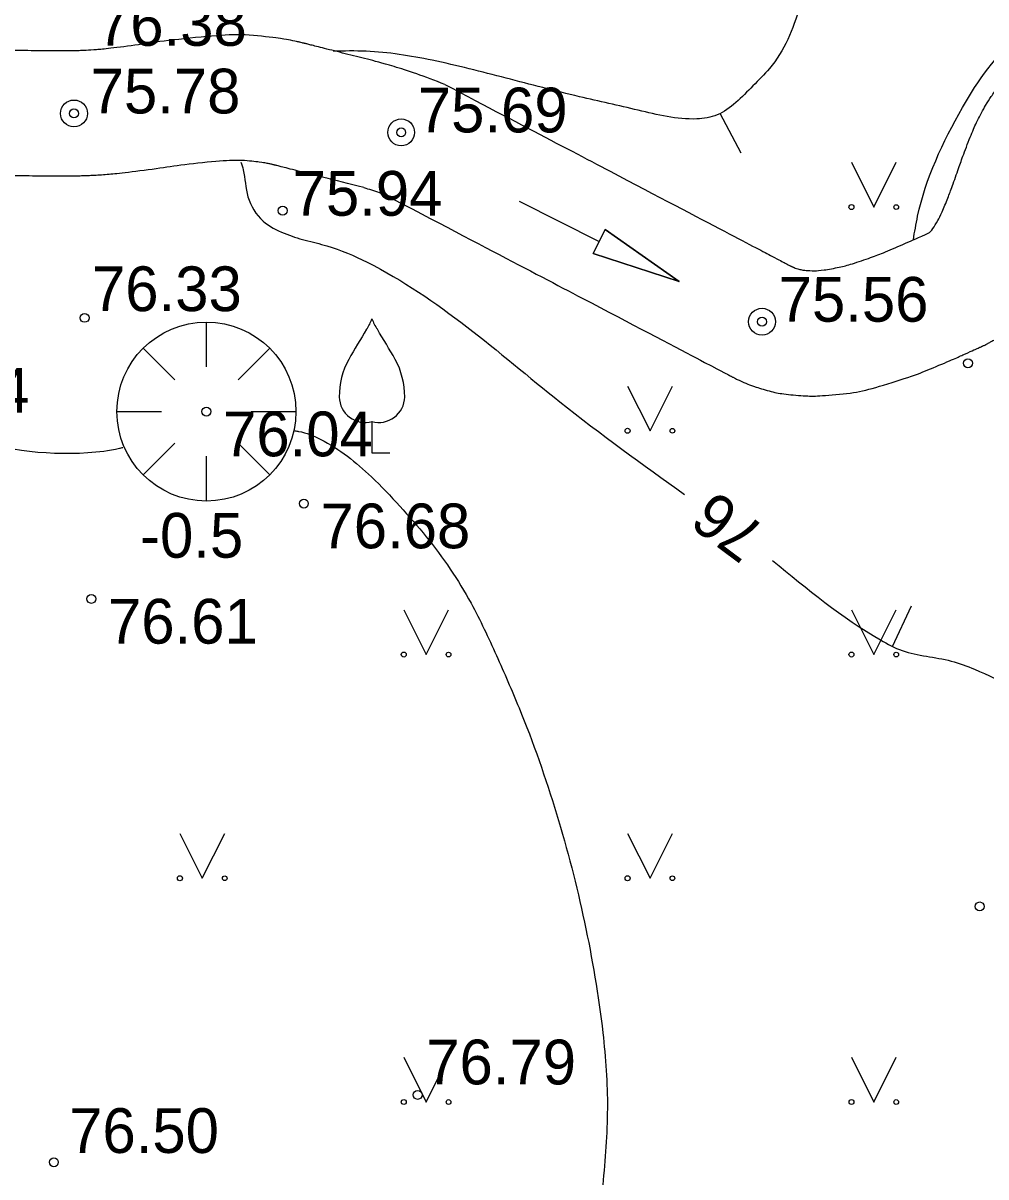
# Model space of a CAD drawing. Extents: x 576692 to 577659, y 273254 to 273799.
# Drawn here: x 576903 to 576913.75, y 273476.66 to 273489.56 of the extents above; entities that cross this region are included whole.
import ezdxf

# ---------------------------------------------------------------- set-up
doc = ezdxf.new("R2010")
doc.units = 0
for name, color, linetype in [('BUVE_EKAS_ADRS_TKST_#', 7, 'Continuous'), ('GEOD_ELEM_####_TKST_#', 7, 'Continuous'), ('GEOD_SITP_####_TKST_#', 7, 'Continuous'), ('HIDT_REZV_####_TKST_#', 7, 'Continuous'), ('LKAN_ELEM_PAST_TKST_#', 7, 'Continuous'), ('LKAN_VADP_PAST_####_#', 7, 'Continuous'), ('LKAN_VADP_PAST_####_I', 7, 'Continuous'), ('NORB_ZOGS_ZSTP_####_#', 7, 'Continuous'), ('RELJ_ELEM_####_####_#', 7, 'Continuous'), ('RELJ_HORZ_PAMT_####_#', 7, 'Continuous')]:
    doc.layers.add(name, color=color, linetype=linetype)

msp = doc.modelspace()

# ---------------------------------------------------------------- linework, layer by layer
at = {"layer": 'BUVE_EKAS_ADRS_TKST_#'}
for p, q in [((576908.539, 273487.565), (576909.432, 273487.116)), ((576909.365, 273486.982), (576909.5, 273487.25)), ((576909.5, 273487.25), (576910.326, 273486.667)), ((576910.326, 273486.667), (576909.365, 273486.982))]:
    msp.add_line(p, q, dxfattribs=at)
msp.add_lwpolyline([(576909.432, 273487.116), (576909.365, 273486.982), (576910.326, 273486.667), (576909.5, 273487.25), (576909.432, 273487.116)], dxfattribs=at)
for centre in [(576903.567, 273488.546), (576907.221, 273488.334), (576911.251, 273486.219)]:
    msp.add_circle(centre, 0.15, dxfattribs=at)
at = {"layer": 'GEOD_ELEM_####_TKST_#'}
for p, q in [((576911.018, 273488.104), (576910.785, 273488.546)), ((576912.916, 273483.039), (576912.706, 273482.585))]:
    msp.add_line(p, q, dxfattribs=at)
for points in [[(576913.087, 273490.724), (576912.078, 273490.313), (576911.824, 273490.08), (576911.673, 273489.74), (576911.539, 273489.371), (576911.334, 273489.049), (576911.15, 273488.854), (576910.958, 273488.667), (576910.75, 273488.529), (576910.522, 273488.485), (576909.867, 273488.582), (576909.213, 273488.733), (576908.392, 273488.941), (576907.567, 273489.14), (576906.829, 273489.241), (576906.462, 273489.241)], [(576905.432, 273488.003), (576905.457, 273487.916), (576905.51, 273487.616), (576905.681, 273487.343), (576905.915, 273487.207), (576906.15, 273487.129), (576906.391, 273487.067), (576906.841, 273486.884), (576908.994, 273485.323), (576910.386, 273484.287)], [(576911.369, 273483.552), (576912.574, 273482.663), (576912.817, 273482.544), (576913.087, 273482.481), (576913.364, 273482.427), (576913.625, 273482.336), (576914.482, 273481.888), (576915.314, 273481.398), (576916.833, 273480.209), (576917.827, 273479.151), (576918.758, 273478.051), (576919.675, 273476.943), (576920.631, 273475.86), (576921.149, 273475.286), (576921.431, 273475.022), (576921.761, 273474.797), (576922.097, 273474.691), (576922.444, 273474.658), (576922.565, 273474.649), (576922.718, 273474.618), (576926.655, 273473.182)]]:
    msp.add_spline(points, degree=3, dxfattribs=at)
at = {"layer": 'GEOD_SITP_####_TKST_#'}
for points in [[(576912.941, 273487.133), (576912.989, 273487.397), (576913.491, 273488.612), (576914.139, 273489.388), (576914.705, 273489.589), (576915.024, 273489.625), (576915.636, 273489.671), (576916.505, 273489.623), (576917.318, 273489.54), (576918.131, 273489.461), (576918.941, 273489.458), (576919.782, 273489.538), (576920.191, 273489.64), (576920.579, 273489.809), (576921.206, 273490.197), (576921.816, 273490.593), (576923.021, 273491.397), (576924.172, 273492.171), (576924.71, 273492.494), (576924.993, 273492.632), (576925.288, 273492.75), (576925.823, 273492.892), (576926.367, 273492.957), (576928.348, 273493.076), (576929.353, 273493.126), (576929.796, 273493.165), (576930.238, 273493.22), (576930.679, 273493.279), (576931.123, 273493.325), (576932.01, 273493.36), (576932.892, 273493.329), (576933.707, 273493.209), (576934.515, 273493.022), (576935.324, 273492.824), (576936.139, 273492.673), (576938.038, 273492.45), (576938.742, 273492.376)], [(576898.784, 273487.243), (576898.955, 273487.071), (576899.429, 273486.771), (576900.808, 273485.745), (576901.181, 273485.406), (576902.242, 273484.937), (576903.721, 273484.756), (576904.074, 273484.805), (576904.114, 273484.814)], [(576906.034, 273485.001), (576906.076, 273484.994), (576906.322, 273484.904), (576906.888, 273484.486), (576907.206, 273484.157), (576907.502, 273483.816), (576908.001, 273483.073), (576908.284, 273482.491), (576908.537, 273481.905), (576908.957, 273480.719), (576909.268, 273479.511), (576909.473, 273478.274), (576909.524, 273477.428), (576909.473, 273476.573), (576909.417, 273475.717), (576909.416, 273475.292), (576909.432, 273475.079), (576909.455, 273474.866), (576909.562, 273474.45), (576909.659, 273474.256), (576909.79, 273474.077), (576910.089, 273473.815), (576910.396, 273473.601), (576911.033, 273473.291), (576911.367, 273473.186), (576911.704, 273473.1), (576912.388, 273472.984), (576913.041, 273472.925), (576913.697, 273472.901), (576914.351, 273472.874), (576915.001, 273472.809), (576915.09, 273472.79), (576916.212, 273472.218), (576917.117, 273471.747), (576917.577, 273471.514), (576918.002, 273471.309), (576918.544, 273471.235), (576919.857, 273471.44), (576921.431, 273471.546)], [(576901.068, 273477.022), (576901.074, 273476.997), (576901.347, 273476.01), (576901.759, 273474.955), (576902.011, 273474.445), (576902.28, 273473.939), (576902.547, 273473.473), (576902.841, 273473.03), (576903.169, 273472.61), (576903.541, 273472.217), (576903.97, 273471.909), (576904.703, 273471.545), (576905.443, 273471.214), (576906.975, 273470.739), (576907.912, 273470.57), (576909.429, 273470.319), (576909.455, 273470.319), (576909.994, 273470.356), (576910.942, 273470.271), (576911.887, 273470.128), (576912.831, 273469.971), (576913.78, 273469.843), (576914.552, 273469.782), (576915.172, 273469.835), (576915.745, 273469.936), (576919.02, 273470.392), (576921.671, 273470.451), (576924.588, 273470.117), (576925.533, 273469.81), (576926.312, 273469.412), (576927.074, 273468.991), (576927.834, 273468.569), (576928.606, 273468.168), (576929.158, 273467.916), (576931.583, 273467.179), (576933.187, 273466.725), (576934.248, 273466.399), (576934.599, 273466.308), (576935.229, 273466.194), (576935.865, 273466.113), (576936.502, 273466.04), (576937.134, 273465.95), (576937.493, 273465.875), (576937.848, 273465.78), (576938.202, 273465.683), (576938.561, 273465.605), (576938.643, 273465.594)]]:
    msp.add_spline(points, degree=3, dxfattribs=at)
at = {"layer": 'LKAN_ELEM_PAST_TKST_#'}
for p, q in [((576912.25, 273488), (576912.5, 273487.5)), ((576912.5, 273487.5), (576912.75, 273488)), ((576909.75, 273485.5), (576910, 273485)), ((576910, 273485), (576910.25, 273485.5)), ((576906.895, 273485.104), (576906.895, 273484.752)), ((576906.895, 273484.752), (576907.095, 273484.752)), ((576907.25, 273483), (576907.5, 273482.5)), ((576907.5, 273482.5), (576907.75, 273483)), ((576912.25, 273483), (576912.5, 273482.5)), ((576912.5, 273482.5), (576912.75, 273483)), ((576904.75, 273480.5), (576905, 273480)), ((576905, 273480), (576905.25, 273480.5)), ((576909.75, 273480.5), (576910, 273480)), ((576910, 273480), (576910.25, 273480.5)), ((576907.25, 273478), (576907.5, 273477.5)), ((576907.5, 273477.5), (576907.75, 273478)), ((576912.25, 273478), (576912.5, 273477.5)), ((576912.5, 273477.5), (576912.75, 273478))]:
    msp.add_line(p, q, dxfattribs=at)
for centre, radius in [((576912.25, 273487.5), 0.028), ((576912.75, 273487.5), 0.0263), ((576909.75, 273485), 0.028), ((576910.25, 273485), 0.0263), ((576907.25, 273482.5), 0.028), ((576907.75, 273482.5), 0.0263), ((576912.25, 273482.5), 0.028), ((576912.75, 273482.5), 0.0263), ((576904.75, 273480), 0.028), ((576905.25, 273480), 0.0263), ((576909.75, 273480), 0.028), ((576910.25, 273480), 0.0263), ((576907.25, 273477.5), 0.028), ((576907.75, 273477.5), 0.0263), ((576912.25, 273477.5), 0.028), ((576912.75, 273477.5), 0.0263)]:
    msp.add_circle(centre, radius, dxfattribs=at)
for centre, radius, start, end in [((576906.478, 273486.39), 0.439, 324.3837, 341.712), ((576907.312, 273486.39), 0.439, 198.288, 215.6163), ((576919.52, 273478.356), 14.88, 148.4844, 149.9901), ((576894.27, 273478.356), 14.88, 30.0099, 31.5156), ((576907.419, 273485.377), 0.89, 151.757, 179.9138), ((576906.371, 273485.377), 0.89, 0.0862, 28.243), ((576906.819, 273485.383), 0.29, 181.0782, 285.2823), ((576906.971, 273485.383), 0.29, 254.7177, 358.9218)]:
    msp.add_arc(centre, radius, start, end, dxfattribs=at)
at = {"layer": 'LKAN_VADP_PAST_####_I'}
for points in [[(576907.709, 273488.869), (576907.486, 273488.962), (576907.078, 273489.092), (576906.847, 273489.151), (576906.594, 273489.214), (576906.353, 273489.275), (576906.191, 273489.316), (576906.156, 273489.325), (576906.148, 273489.327), (576906.145, 273489.328), (576906.129, 273489.332), (576906.118, 273489.334), (576906.086, 273489.342), (576906.065, 273489.347), (576905.959, 273489.37), (576905.875, 273489.383), (576905.46, 273489.434), (576905.148, 273489.418), (576904.571, 273489.358), (576904.304, 273489.314), (576903.938, 273489.269), (576903.822, 273489.257), (576903.686, 273489.25), (576903.659, 273489.248), (576903.619, 273489.247), (576903.606, 273489.247), (576903.58, 273489.246), (576903.568, 273489.246), (576903.49, 273489.245), (576903.427, 273489.245), (576903.113, 273489.246), (576902.859, 273489.251), (576902.091, 273489.273), (576901.571, 273489.296), (576900.776, 273489.316), (576900.509, 273489.32), (576900.173, 273489.318), (576900.106, 273489.318), (576900.004, 273489.316), (576899.97, 273489.316), (576899.928, 273489.315), (576899.915, 273489.314), (576899.903, 273489.314), (576899.894, 273489.314), (576899.891, 273489.314), (576899.858, 273489.313), (576899.833, 273489.312), (576899.604, 273489.296), (576899.429, 273489.254), (576899.241, 273489.2), (576899.205, 273489.189), (576899.153, 273489.173), (576899.136, 273489.168), (576899.115, 273489.161), (576899.112, 273489.16), (576899.099, 273489.156), (576899.093, 273489.154), (576899.074, 273489.148), (576899.062, 273489.143), (576898.951, 273489.104), (576898.861, 273489.063), (576898.613, 273488.933), (576898.478, 273488.839), (576898.313, 273488.721), (576898.268, 273488.689), (576898.226, 273488.659)], [(576913.122, 273487.215), (576913.129, 273487.222), (576913.154, 273487.248), (576913.218, 273487.353), (576913.256, 273487.429), (576913.332, 273487.612), (576913.371, 273487.719), (576913.452, 273487.948), (576913.494, 273488.071), (576913.593, 273488.325), (576913.648, 273488.455), (576913.759, 273488.656), (576913.801, 273488.724), (576913.901, 273488.859), (576913.959, 273488.927), (576914.099, 273489.058), (576914.181, 273489.12), (576914.372, 273489.223), (576914.479, 273489.263), (576914.647, 273489.297), (576914.704, 273489.304), (576914.789, 273489.308), (576914.817, 273489.308), (576914.86, 273489.307), (576914.874, 273489.307), (576914.891, 273489.306), (576914.894, 273489.306), (576914.898, 273489.305), (576914.903, 273489.305), (576914.909, 273489.305), (576914.971, 273489.301), (576915.03, 273489.295), (576915.55, 273489.239), (576915.982, 273489.118), (576916.806, 273488.858), (576917.198, 273488.716), (576917.756, 273488.553), (576917.937, 273488.507), (576918.156, 273488.464), (576918.2, 273488.456), (576918.264, 273488.445), (576918.285, 273488.442), (576918.312, 273488.438), (576918.317, 273488.437), (576918.328, 273488.436), (576918.332, 273488.435), (576918.351, 273488.433), (576918.364, 273488.431), (576918.477, 273488.415), (576918.578, 273488.402), (576919.078, 273488.335), (576919.471, 273488.289), (576919.905, 273488.256), (576919.953, 273488.253), (576920.025, 273488.249), (576920.049, 273488.247), (576920.084, 273488.245), (576920.096, 273488.244), (576920.12, 273488.243), (576920.131, 273488.243), (576920.225, 273488.238), (576920.308, 273488.238), (576920.56, 273488.245), (576920.729, 273488.263), (576921.244, 273488.35), (576921.597, 273488.455), (576921.958, 273488.597)], [(576907.709, 273488.869), (576908.649, 273488.375), (576909.838, 273487.751), (576911.089, 273487.094), (576911.431, 273486.915), (576911.528, 273486.864), (576911.563, 273486.846), (576911.571, 273486.842), (576911.576, 273486.839), (576911.58, 273486.837), (576911.582, 273486.836), (576911.59, 273486.832), (576911.596, 273486.829), (576911.623, 273486.817), (576911.647, 273486.81), (576911.701, 273486.797), (576911.732, 273486.793), (576911.837, 273486.787), (576911.925, 273486.792), (576912.127, 273486.829), (576912.241, 273486.859), (576912.482, 273486.94), (576912.608, 273486.99), (576912.864, 273487.099), (576912.993, 273487.157), (576913.122, 273487.215)], [(576906.803, 273487.718), (576906.633, 273487.761), (576906.337, 273487.835), (576906.01, 273487.918), (576905.848, 273487.959), (576905.813, 273487.968), (576905.805, 273487.97), (576905.8, 273487.971), (576905.793, 273487.973), (576905.787, 273487.974), (576905.772, 273487.978), (576905.762, 273487.98), (576905.71, 273487.991), (576905.667, 273487.998), (576905.443, 273488.026), (576905.237, 273488.02), (576904.77, 273487.971), (576904.512, 273487.929), (576904.091, 273487.877), (576903.945, 273487.862), (576903.756, 273487.851), (576903.717, 273487.85), (576903.66, 273487.848), (576903.64, 273487.847), (576903.601, 273487.846), (576903.58, 273487.846), (576903.496, 273487.845), (576903.429, 273487.845), (576903.094, 273487.846), (576902.827, 273487.851), (576902.036, 273487.874), (576901.516, 273487.897), (576900.751, 273487.916), (576900.498, 273487.92), (576900.185, 273487.919), (576900.122, 273487.918), (576900.029, 273487.916), (576899.997, 273487.916), (576899.958, 273487.915), (576899.947, 273487.915), (576899.935, 273487.915), (576899.927, 273487.914), (576899.922, 273487.914), (576899.915, 273487.914), (576899.908, 273487.914), (576899.845, 273487.909), (576899.766, 273487.894), (576899.639, 273487.858), (576899.612, 273487.85), (576899.57, 273487.836), (576899.555, 273487.832), (576899.537, 273487.826), (576899.533, 273487.825), (576899.53, 273487.824), (576899.528, 273487.823), (576899.524, 273487.822), (576899.521, 273487.821), (576899.492, 273487.811), (576899.463, 273487.798), (576899.396, 273487.763), (576899.342, 273487.731), (576899.223, 273487.65), (576898.216, 273487.205), (576896.601, 273486.494)], [(576907.132, 273487.59), (576908.301, 273486.977), (576909.547, 273486.323), (576910.804, 273485.663), (576910.896, 273485.615), (576910.913, 273485.606), (576910.92, 273485.602), (576910.925, 273485.599), (576910.929, 273485.597), (576910.966, 273485.578), (576910.998, 273485.563), (576911.097, 273485.519), (576911.164, 273485.494), (576911.364, 273485.433), (576911.498, 273485.409), (576911.76, 273485.386), (576911.887, 273485.388), (576912.258, 273485.418), (576912.488, 273485.472), (576912.919, 273485.606), (576913.121, 273485.686), (576913.399, 273485.805), (576913.488, 273485.845), (576913.614, 273485.901), (576913.655, 273485.92), (576913.697, 273485.939), (576913.699, 273485.94), (576913.703, 273485.941), (576913.704, 273485.942), (576913.709, 273485.944), (576913.712, 273485.946), (576913.725, 273485.952), (576913.736, 273485.957), (576913.767, 273485.972), (576913.787, 273485.983), (576913.846, 273486.016), (576913.884, 273486.04), (576914.064, 273486.165), (576914.177, 273486.284), (576914.358, 273486.523), (576914.428, 273486.644), (576914.546, 273486.882), (576914.594, 273486.998), (576914.681, 273487.223), (576914.719, 273487.331), (576914.79, 273487.532), (576914.823, 273487.625), (576914.885, 273487.784), (576914.915, 273487.851), (576914.94, 273487.897)]]:
    msp.add_open_spline(points, degree=3, dxfattribs=at)
msp.add_spline([(576906.803, 273487.718), (576906.976, 273487.662), (576907.132, 273487.59)], degree=3, dxfattribs=at)
at = {"layer": 'RELJ_ELEM_####_####_#'}
for p, q in [((576905.046, 273485.715), (576905.046, 273486.215)), ((576904.693, 273485.569), (576904.339, 273485.922)), ((576905.4, 273485.569), (576905.753, 273485.922)), ((576904.046, 273485.215), (576904.546, 273485.215)), ((576905.546, 273485.215), (576906.046, 273485.215)), ((576904.339, 273484.508), (576904.693, 273484.862)), ((576905.753, 273484.508), (576905.4, 273484.862)), ((576905.046, 273484.215), (576905.046, 273484.715))]:
    msp.add_line(p, q, dxfattribs=at)
for centre, radius in [((576903.567, 273488.546), 0.05), ((576907.221, 273488.334), 0.05), ((576905.897, 273487.46), 0.05), ((576903.685, 273486.262), 0.05), ((576911.251, 273486.219), 0.05), ((576905.046, 273485.215), 1), ((576913.551, 273485.755), 0.05), ((576905.046, 273485.215), 0.05), ((576906.134, 273484.187), 0.05), ((576903.761, 273483.122), 0.05), ((576913.682, 273479.685), 0.05), ((576907.405, 273477.58), 0.05), ((576903.342, 273476.827), 0.05)]:
    msp.add_circle(centre, radius, dxfattribs=at)

# ---------------------------------------------------------------- texts
at = {"layer": 'HIDT_REZV_####_TKST_#'}
for s, p in [(' 76.38', (576903.638, 273489.302)), (' 75.94', (576905.823, 273487.403)), (' 76.33', (576903.582, 273486.337)), (' 76.44', (576901.212, 273485.202)), (' 76.04', (576905.046, 273484.715)), (' 76.68', (576906.134, 273483.687)), (' 76.61', (576903.761, 273482.622)), (' 76.79', (576907.315, 273477.697)), (' 76.50', (576903.327, 273476.931))]:
    msp.add_text(s, height=0.5, dxfattribs=at).set_placement(p)
at = {"layer": 'LKAN_VADP_PAST_####_#'}
msp.add_text('-0.5', height=0.5, dxfattribs=at).set_placement((576904.305, 273483.582))
at = {"layer": 'NORB_ZOGS_ZSTP_####_#'}
for s, p in [(' 75.78', (576903.567, 273488.546)), (' 75.69', (576907.221, 273488.334)), (' 75.56', (576911.251, 273486.219))]:
    msp.add_text(s, height=0.5, dxfattribs=at).set_placement(p)
at = {"layer": 'RELJ_HORZ_PAMT_####_#'}
msp.add_text('76', height=0.5, rotation=143.1759, dxfattribs=at).set_placement((576911.319, 273483.901))

doc.saveas('drawing.dxf')
